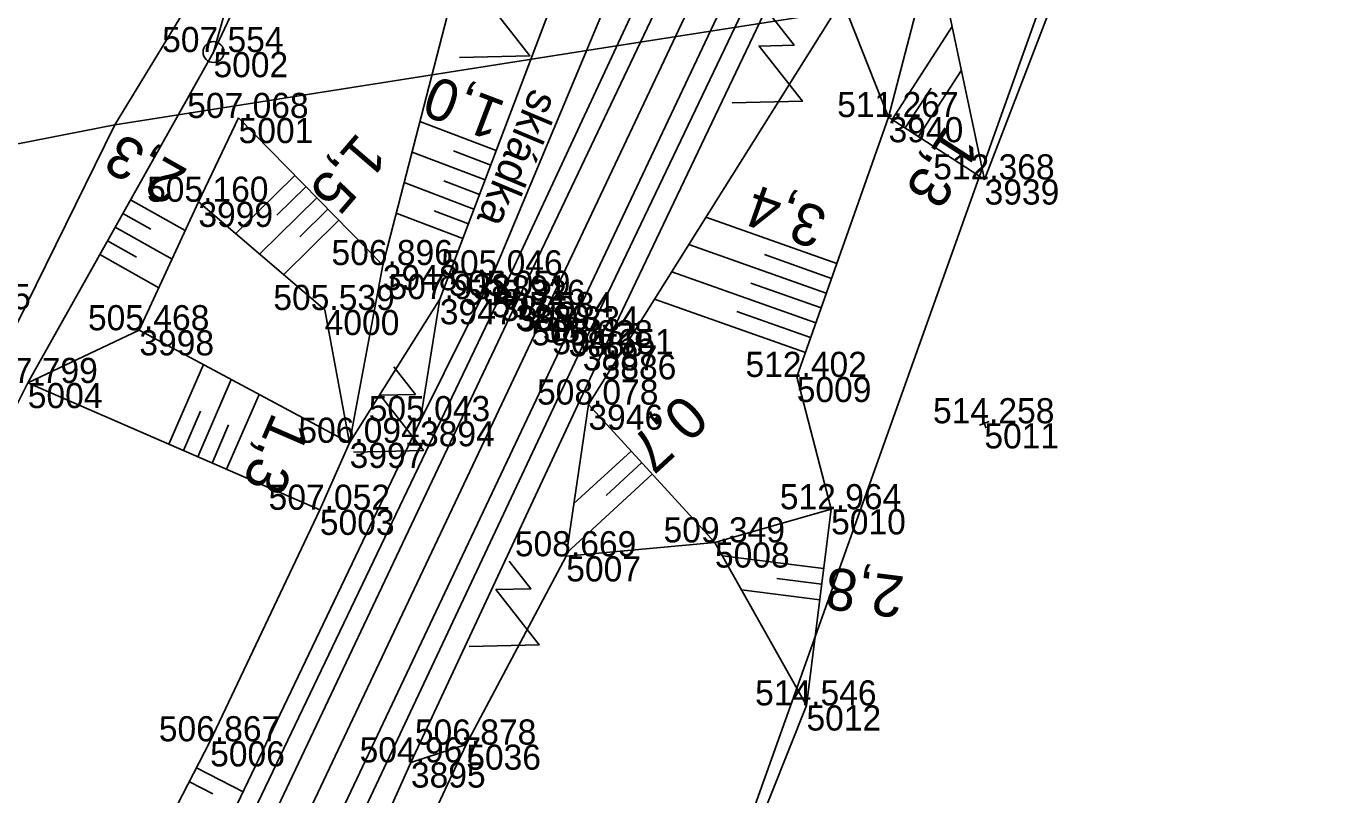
# Model space of a CAD drawing. Extents: x -1234191 to 23050, y -1290331 to -741191.
# Drawn here: x -864856 to -864793.2, y -1103997.2 to -1103960.5 of the extents above; entities that cross this region are included whole.
import ezdxf

# ---------------------------------------------------------------- set-up
doc = ezdxf.new("R2010")
doc.units = 0
for name, color, linetype in [('Vrstva 1', 7, 'Continuous'), ('Vrstva 16', 7, 'Continuous'), ('Vrstva 4', 7, 'Continuous'), ('Vrstva 48', 7, 'Continuous'), ('Vrstva 49', 7, 'Continuous'), ('Vrstva 50', 7, 'Continuous'), ('Vrstva 53', 7, 'Continuous'), ('Vrstva 55', 7, 'Continuous'), ('Vrstva 60', 7, 'Continuous'), ('Vrstva 61', 7, 'Continuous')]:
    doc.layers.add(name, color=color, linetype=linetype)

msp = doc.modelspace()

# ---------------------------------------------------------------- linework, layer by layer
at = {"layer": 'Vrstva 1'}
msp.add_lwpolyline([(-864742.93, -1103709.996), (-864743.322, -1103720.931), (-864744.881, -1103740.785), (-864746.479, -1103753.935), (-864747.494, -1103760.828), (-864751.09, -1103780.321), (-864755.8, -1103799.706), (-864761.696, -1103818.907), (-864765.694, -1103830.122), (-864769.495, -1103840.1), (-864772.781, -1103848.299), (-864778.142, -1103860.913), (-864787.322, -1103881.139), (-864796.999, -1103901.691), (-864815.614, -1103941.117), (-864831.342, -1103974.395), (-864846.425, -1104006.262), (-864858.229, -1104031.209), (-864882.501, -1104082.484), (-864901.047, -1104121.559), (-864916.565, -1104154.351)], dxfattribs=at)
at = {"layer": 'Vrstva 16'}
msp.add_lwpolyline([(-864837.211, -1103979.358), (-864836.268, -1103973.531), (-864830.854, -1103959.277), (-864826.143, -1103954.193), (-864833.747, -1103972.397), (-864837.211, -1103979.358)], dxfattribs=at)
at = {"layer": 'Vrstva 4'}
for points in [[(-864918.06, -1104153.787), (-864902.69, -1104120.731), (-864883.932, -1104081.495), (-864859.693, -1104030.428), (-864847.698, -1104005.571), (-864832.656, -1103973.803), (-864816.78, -1103940.448), (-864798.224, -1103901.125), (-864788.645, -1103880.497), (-864779.457, -1103860.305)], [(-864780.531, -1103859.909), (-864789.661, -1103880.267), (-864799.383, -1103900.636), (-864817.744, -1103939.874), (-864818.845, -1103942.244), (-864819.484, -1103943.565), (-864833.373, -1103973.372), (-864848.524, -1104005.032), (-864860.326, -1104029.991), (-864884.544, -1104081.125), (-864903.402, -1104120.668)], [(-864915.109, -1104155.037), (-864899.785, -1104122.194), (-864881.056, -1104082.879), (-864857.116, -1104031.825), (-864845.153, -1104006.824), (-864830.114, -1103975.069), (-864814.322, -1103941.628), (-864795.537, -1103902.318), (-864785.908, -1103881.806), (-864776.725, -1103861.661)], [(-864775.975, -1103861.988), (-864784.551, -1103882.436), (-864794.963, -1103903.002), (-864813.66, -1103942.732), (-864829.437, -1103975.736), (-864844.367, -1104007.474), (-864856.388, -1104032.192), (-864880.51, -1104083.317), (-864899.037, -1104122.419)]]:
    msp.add_lwpolyline(points, dxfattribs=at)
at = {"layer": 'Vrstva 48'}
for p, q in [((-864814.664, -1103964.947), (-864811.788, -1103960.513)), ((-864813.406, -1103965.763), (-864811.349, -1103962.591)), ((-864814.035, -1103965.355), (-864812.802, -1103963.454)), ((-864833.571, -1103966.43), (-864837.215, -1103965.046)), ((-864834.103, -1103967.832), (-864837.593, -1103966.507)), ((-864833.837, -1103967.131), (-864835.62, -1103966.454)), ((-864843.188, -1103967.625), (-864846.021, -1103970.405)), ((-864842.662, -1103968.161), (-864844.056, -1103969.528)), ((-864834.636, -1103969.234), (-864837.971, -1103967.968)), ((-864834.37, -1103968.533), (-864836.076, -1103967.885)), ((-864851.042, -1103968.789), (-864848.432, -1103970.254)), ((-864842.137, -1103968.696), (-864844.878, -1103971.384)), ((-864851.409, -1103969.443), (-864850.078, -1103970.191)), ((-864841.612, -1103969.231), (-864842.959, -1103970.553)), ((-864835.169, -1103970.637), (-864838.349, -1103969.429)), ((-864834.902, -1103969.935), (-864836.531, -1103969.317)), ((-864817.303, -1103971.83), (-864823.556, -1103969.619)), ((-864851.776, -1103970.097), (-864849.061, -1103971.621)), ((-864841.087, -1103969.767), (-864843.734, -1103972.364)), ((-864852.143, -1103970.751), (-864850.759, -1103971.528)), ((-864817.803, -1103973.244), (-864824.373, -1103970.921)), ((-864852.51, -1103971.405), (-864849.69, -1103972.989)), ((-864817.553, -1103972.537), (-864820.759, -1103971.403)), ((-864818.303, -1103974.658), (-864825.19, -1103972.223)), ((-864818.053, -1103973.951), (-864821.417, -1103972.761)), ((-864818.803, -1103976.072), (-864826.007, -1103973.525)), ((-864818.553, -1103975.365), (-864822.076, -1103974.12)), ((-864849.207, -1103980.46), (-864847.557, -1103976.656)), ((-864847.831, -1103981.057), (-864846.23, -1103977.366)), ((-864846.455, -1103981.654), (-864844.903, -1103978.076)), ((-864848.519, -1103980.759), (-864847.706, -1103978.885)), ((-864847.143, -1103981.356), (-864846.355, -1103979.538)), ((-864827.131, -1103980.785), (-864829.86, -1103983.291)), ((-864826.624, -1103981.337), (-864828.328, -1103982.902)), ((-864826.117, -1103981.89), (-864830.204, -1103985.643)), ((-864817.931, -1103986.392), (-864822.767, -1103985.783)), ((-864818.024, -1103987.136), (-864820.167, -1103986.866)), ((-864818.118, -1103987.88), (-864821.854, -1103987.41)), ((-864847.889, -1103995.906), (-864845.665, -1103997.052)), ((-864848.233, -1103996.573), (-864847.111, -1103997.151))]:
    msp.add_line(p, q, dxfattribs=at)
at = {"layer": 'Vrstva 49'}
for p, q in [((-864817.045, -1103959.242), (-864829.17, -1103978.565)), ((-864836.268, -1103973.531), (-864837.211, -1103979.358)), ((-864829.17, -1103978.565), (-864830.228, -1103985.809)), ((-864810.018, -1103979.374), (-864810.488, -1103979.542)), ((-864810.337, -1103979.223), (-864810.169, -1103979.693)), ((-864830.228, -1103985.809), (-864835.004, -1103994.799)), ((-864837.647, -1103995.652), (-864835.004, -1103994.799))]:
    msp.add_line(p, q, dxfattribs=at)
for points in [[(-864787.296, -1103855.104), (-864790.353, -1103859.134), (-864793.332, -1103868.868), (-864796.408, -1103871.361), (-864798.956, -1103876.358), (-864798.17, -1103882.994), (-864802.829, -1103893.128), (-864808.646, -1103896.418), (-864818.651, -1103912.574), (-864833.284, -1103928.593), (-864840.301, -1103937.854), (-864847.081, -1103961.734)], [(-864762.486, -1103855.31), (-864778.408, -1103885.091), (-864783.712, -1103894.423), (-864789.14, -1103899.391), (-864787.976, -1103903.851), (-864794.152, -1103923.178), (-864802.725, -1103948.285), (-864810.243, -1103967.815), (-864814.831, -1103964.839), (-864817.045, -1103959.242)], [(-864847.081, -1103961.734), (-864836.731, -1103939.783), (-864833.567, -1103933.574), (-864821.998, -1103923.591), (-864811.047, -1103914.28), (-864806.394, -1103903.768), (-864803.216, -1103902.328), (-864809.374, -1103915.387), (-864815.535, -1103927.808), (-864811.047, -1103914.28)], [(-864838.99, -1103971.904), (-864834.937, -1103956.247), (-864829.171, -1103951.27), (-864823.21, -1103940.878), (-864815.535, -1103927.808)], [(-864814.831, -1103964.839), (-864812.646, -1103956.461)], [(-864810.243, -1103967.815), (-864812.646, -1103956.461)], [(-864819.326, -1103956.827), (-864817.045, -1103959.242), (-864829.17, -1103978.565), (-864830.228, -1103985.809), (-864835.004, -1103994.799), (-864837.647, -1103995.652), (-864828.537, -1103976.162), (-864819.326, -1103956.827)], [(-864847.081, -1103961.734), (-864855.951, -1103977.534)], [(-864838.99, -1103971.904), (-864845.881, -1103964.88), (-864847.801, -1103968.881)], [(-864814.831, -1103964.839), (-864819.218, -1103977.245), (-864817.575, -1103983.563), (-864818.753, -1103992.929)], [(-864847.801, -1103968.881), (-864850.622, -1103975.017)], [(-864840.575, -1103980.39), (-864841.767, -1103974.048), (-864847.801, -1103968.881)], [(-864840.575, -1103980.39), (-864838.99, -1103971.904)], [(-864836.268, -1103973.531), (-864840.575, -1103980.39)], [(-864840.575, -1103980.39), (-864850.622, -1103975.017), (-864855.951, -1103977.534)], [(-864855.951, -1103977.534), (-864864.356, -1103994.304), (-864877.474, -1104018.673), (-864888.308, -1104042.831), (-864891.823, -1104060.402), (-864893.17, -1104067.013)], [(-864855.951, -1103977.534), (-864841.999, -1103983.588)], [(-864829.17, -1103978.565), (-864823.125, -1103985.147), (-864830.228, -1103985.809)], [(-864837.211, -1103979.358), (-864849.37, -1104004.807), (-864853.693, -1104007.385), (-864860.673, -1104003.782), (-864861.652, -1103999.083)], [(-864861.652, -1103999.083), (-864856.55, -1104003.84), (-864852.265, -1104004.4), (-864847.239, -1103994.643), (-864841.999, -1103983.588), (-864840.575, -1103980.39)], [(-864817.575, -1103983.563), (-864823.125, -1103985.147), (-864818.753, -1103992.929)], [(-864818.753, -1103992.929), (-864827.254, -1104014.263), (-864832.968, -1104028.562)], [(-864835.004, -1103994.799), (-864837.701, -1104000.559), (-864836.596, -1104001.253), (-864846.206, -1104022.684), (-864849.785, -1104026.176)], [(-864837.647, -1103995.652), (-864843.135, -1104007.897), (-864855.865, -1104032.689), (-864860.234, -1104042.713)]]:
    msp.add_lwpolyline(points, dxfattribs=at)
at = {"layer": 'Vrstva 50'}
for points in [[(-864833.403, -1103957.921), (-864832.367, -1103959.24), (-864834.044, -1103959.277), (-864831.973, -1103961.915), (-864835.326, -1103961.989)], [(-864820.377, -1103960.088), (-864819.341, -1103961.407), (-864821.018, -1103961.444), (-864818.947, -1103964.082), (-864822.3, -1103964.156)], [(-864838.47, -1103976.762), (-864837.435, -1103978.082), (-864839.112, -1103978.118), (-864837.042, -1103980.757), (-864840.395, -1103980.83)], [(-864832.947, -1103986.04), (-864831.912, -1103987.36), (-864833.589, -1103987.396), (-864831.519, -1103990.035), (-864834.872, -1103990.108)]]:
    msp.add_lwpolyline(points, dxfattribs=at)
at = {"layer": 'Vrstva 53'}
msp.add_line((-864847.06, -1103961.689), (-864847.102, -1103961.779), dxfattribs=at)
for points in [[(-864851.8, -1103965.2), (-864832.93, -1103934.25), (-864802.44, -1103886.38), (-864769.72, -1103812.69), (-864751.48, -1103715.25), (-864751.19, -1103685.96), (-864767.18, -1103674.13), (-864782.08, -1103622.93), (-864787.15, -1103586.96), (-864794.59, -1103552.36), (-864798.3, -1103518.33), (-864820.12, -1103492.38), (-864862.25, -1103399.25), (-864883.05, -1103347.48), (-864889.03, -1103323.28), (-864892.77, -1103263.78)], [(-864807.11, -1103958.19), (-864822.22, -1104000.506), (-864835.282, -1104037.319), (-864838.007, -1104046.952), (-864851.715, -1104040.756), (-864863.241, -1104063.669), (-864844.615, -1104073.615), (-864887.124, -1104118.022), (-864905.228, -1104169.337), (-864947.721, -1104257.324), (-865004.66, -1104374.194), (-865032.104, -1104446.327), (-865047.809, -1104514.607), (-865065.291, -1104601.643)], [(-865075.53, -1104555.37), (-865046.622, -1104434.513), (-865013.74, -1104347.437), (-864969.42, -1104244.671), (-864930.598, -1104141.919), (-864898.817, -1104101.186), (-864887.777, -1104038.425), (-864851.8, -1103965.2)]]:
    msp.add_lwpolyline(points, dxfattribs=at)
msp.add_circle((-864847.081, -1103961.734), 0.499, dxfattribs=at)
at = {"layer": 'Vrstva 55'}
msp.add_lwpolyline([(-864960.71, -1103986.55), (-864906.255, -1103975.875), (-864851.8, -1103965.2), (-864829.455, -1103961.695), (-864807.11, -1103958.19)], dxfattribs=at)
at = {"layer": 'Vrstva 60'}
for p, q in [((-864847.081, -1103961.734), (-864847.081, -1103961.734)), ((-864845.881, -1103964.88), (-864845.881, -1103964.88)), ((-864814.831, -1103964.839), (-864814.831, -1103964.839)), ((-864810.243, -1103967.815), (-864810.243, -1103967.815)), ((-864847.801, -1103968.881), (-864847.801, -1103968.881)), ((-864838.99, -1103971.904), (-864838.99, -1103971.904)), ((-864833.747, -1103972.397), (-864833.747, -1103972.397)), ((-864833.373, -1103973.372), (-864833.373, -1103973.372)), ((-864841.767, -1103974.048), (-864841.767, -1103974.048)), ((-864836.268, -1103973.531), (-864836.268, -1103973.531)), ((-864832.656, -1103973.803), (-864832.656, -1103973.803)), ((-864831.342, -1103974.395), (-864831.342, -1103974.395)), ((-864850.622, -1103975.017), (-864850.622, -1103975.017)), ((-864830.114, -1103975.069), (-864830.114, -1103975.069)), ((-864829.437, -1103975.736), (-864829.437, -1103975.736)), ((-864828.537, -1103976.162), (-864828.537, -1103976.162)), ((-864819.218, -1103977.245), (-864819.218, -1103977.245)), ((-864855.951, -1103977.534), (-864855.951, -1103977.534)), ((-864829.17, -1103978.565), (-864829.17, -1103978.565)), ((-864837.211, -1103979.358), (-864837.211, -1103979.358)), ((-864810.253, -1103979.458), (-864810.253, -1103979.458)), ((-864840.575, -1103980.39), (-864840.575, -1103980.39)), ((-864841.999, -1103983.588), (-864841.999, -1103983.588)), ((-864817.575, -1103983.563), (-864817.575, -1103983.563)), ((-864823.125, -1103985.147), (-864823.125, -1103985.147)), ((-864830.228, -1103985.809), (-864830.228, -1103985.809)), ((-864818.753, -1103992.929), (-864818.753, -1103992.929)), ((-864847.239, -1103994.643), (-864847.239, -1103994.643)), ((-864835.004, -1103994.799), (-864835.004, -1103994.799)), ((-864837.647, -1103995.652), (-864837.647, -1103995.652))]:
    msp.add_line(p, q, dxfattribs=at)

# ---------------------------------------------------------------- texts
at = {"layer": 'Vrstva 16'}
msp.add_text('skládka', height=1.5, rotation=247.3292, dxfattribs=at).set_placement((-864831.891, -1103963.412))
at = {"layer": 'Vrstva 48'}
for s, rotation, p in [('1,0', 159.20206, (-864833.038, -1103964.143)), ('2,3', 150.69048, (-864848.239, -1103967.378)), ('1,5', 229.42609, (-864840.172, -1103965.505)), ('1,3', 237.0306, (-864812.056, -1103965.155)), ('3,4', 160.52543, (-864817.651, -1103969.285)), ('0,7', 222.5648, (-864824.645, -1103977.966)), ('1,3', 246.54319, (-864844.229, -1103978.876)), ('2,8', 172.83132, (-864814.014, -1103986.786))]:
    msp.add_text(s, height=2, rotation=rotation, dxfattribs=at).set_placement(p)
at = {"layer": 'Vrstva 60'}
for s, p in [('5002', (-864847.081, -1103962.934)), ('5001', (-864845.881, -1103966.08)), ('3940', (-864814.831, -1103966.039)), ('3939', (-864810.243, -1103969.015)), ('3999', (-864847.801, -1103970.081)), ('3948', (-864838.99, -1103973.104)), ('5005', (-864859.378, -1103974.011)), ('3891', (-864833.747, -1103973.597)), ('3890', (-864833.373, -1103974.572)), ('4000', (-864841.767, -1103975.248)), ('3947', (-864836.268, -1103974.731)), ('3889', (-864832.656, -1103975.003)), ('3884', (-864831.342, -1103975.595)), ('3998', (-864850.622, -1103976.217)), ('3888', (-864830.114, -1103976.269)), ('3887', (-864829.437, -1103976.936)), ('3886', (-864828.537, -1103977.362)), ('5009', (-864819.218, -1103978.445)), ('5004', (-864855.951, -1103978.734)), ('3946', (-864829.17, -1103979.765)), ('3894', (-864837.211, -1103980.558)), ('5011', (-864810.253, -1103980.658)), ('3997', (-864840.575, -1103981.59)), ('5010', (-864817.575, -1103984.763)), ('5003', (-864841.999, -1103984.788)), ('5008', (-864823.125, -1103986.347)), ('5007', (-864830.228, -1103987.009)), ('5012', (-864818.753, -1103994.129)), ('5006', (-864847.239, -1103995.843)), ('5036', (-864835.004, -1103995.999)), ('3895', (-864837.647, -1103996.852))]:
    msp.add_text(s, height=1.2, dxfattribs=at).set_placement(p)
at = {"layer": 'Vrstva 61'}
for s, p in [('507.554', (-864849.532, -1103961.734)), ('507.068', (-864848.335, -1103964.88)), ('511.267', (-864817.283, -1103964.839)), ('512.368', (-864812.697, -1103967.815)), ('505.160', (-864850.252, -1103968.881)), ('506.896', (-864841.442, -1103971.904)), ('505.046', (-864836.199, -1103972.397)), ('505.059', (-864835.827, -1103973.372)), ('505.539', (-864844.221, -1103974.048)), ('507.938', (-864838.722, -1103973.531)), ('505.326', (-864835.108, -1103973.803)), ('505.584', (-864833.793, -1103974.395)), ('505.468', (-864853.076, -1103975.017)), ('505.334', (-864832.565, -1103975.069)), ('505.028', (-864831.891, -1103975.736)), ('504.651', (-864830.894, -1103976.162)), ('507.799', (-864858.405, -1103977.534)), ('512.402', (-864821.666, -1103977.245)), ('508.078', (-864831.624, -1103978.565)), ('505.043', (-864839.663, -1103979.358)), ('514.258', (-864812.707, -1103979.458)), ('506.094', (-864843.026, -1103980.39)), ('507.052', (-864844.447, -1103983.588)), ('512.964', (-864820.026, -1103983.563)), ('509.349', (-864825.579, -1103985.147)), ('508.669', (-864832.682, -1103985.809)), ('514.546', (-864821.205, -1103992.929)), ('506.867', (-864849.691, -1103994.643)), ('506.878', (-864837.458, -1103994.799)), ('504.967', (-864840.099, -1103995.652))]:
    msp.add_text(s, height=1.2, dxfattribs=at).set_placement(p)

doc.saveas('drawing.dxf')
